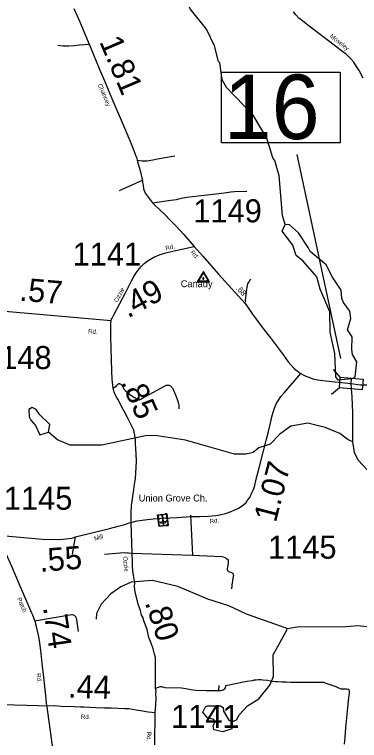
# Model space of a CAD drawing. Extents: x 2093524 to 2270757, y 289120 to 570408.
# Drawn here: x 2201272 to 2208762, y 409015 to 424769 of the extents above; entities that cross this region are included whole.
import ezdxf

# ---------------------------------------------------------------- set-up
doc = ezdxf.new("R2010")
doc.units = 0
for name, color, linetype in [('Exist Cultural Cemetery CELL', 7, 'Continuous'), ('Exist Cultural Church with Cemetery Label', 7, 'Continuous'), ('Exist Hydrographic Creek Single Shore', 7, 'Continuous'), ('Exist Hydrographic Lake Shore', 7, 'Continuous'), ('Exist Hydrographic Misc Water Feature', 7, 'Continuous'), ('Exist Hydrographic Pond Under 1500 Sq Ft', 7, 'Continuous'), ('Exist Road Non-System Type 51', 7, 'Continuous'), ('Exist Road Secondary Mileage Hundredths English Label', 7, 'Continuous'), ('Exist Road Secondary Structure Standard Bridge CELL', 7, 'Continuous'), ('Exist Road Secondary Structure Standard Bridge Number Label', 7, 'Continuous'), ('Exist Road Secondary Type 20 Attributed', 7, 'Continuous'), ('Exist Road Secondary Type 51 Attributed', 7, 'Continuous'), ('Exist Road Secondary Type 51 Label', 7, 'Continuous'), ('Exist Road Secondary Type 51 Number Label', 7, 'Continuous'), ('Exist Survey Geodetic Marker CELL', 7, 'Continuous'), ('Exist Survey Geodetic Marker Label', 7, 'Continuous')]:
    doc.layers.add(name, color=color, linetype=linetype)

msp = doc.modelspace()

# ---------------------------------------------------------------- linework, layer by layer
at = {"layer": 'Exist Cultural Cemetery CELL'}
for points in [[(2204608, 413683), (2204410, 413659), (2204379, 413911), (2204576, 413936)], [(2204412, 413915), (2204413, 413904), (2204391, 413901), (2204396, 413861), (2204385, 413860), (2204379, 413911)], [(2204521, 413917), (2204437, 413907), (2204435, 413918), (2204519, 413929)], [(2204496, 413699), (2204515, 413701), (2204490, 413902), (2204471, 413900)], [(2204544, 413932), (2204545, 413920), (2204567, 413923), (2204572, 413883), (2204583, 413884), (2204577, 413936)], [(2204585, 413866), (2204591, 413823), (2204579, 413822), (2204574, 413865)], [(2204399, 413841), (2204404, 413798), (2204393, 413797), (2204388, 413840)], [(2204407, 413775), (2204413, 413733), (2204401, 413731), (2204396, 413774)], [(2204405, 413702), (2204416, 413703), (2204420, 413671), (2204460, 413676), (2204462, 413665), (2204410, 413659)], [(2204559, 413746), (2204557, 413764), (2204440, 413750), (2204442, 413731)], [(2204603, 413726), (2204591, 413725), (2204595, 413693), (2204555, 413688), (2204556, 413677), (2204608, 413683)], [(2204593, 413800), (2204599, 413757), (2204588, 413755), (2204582, 413798)], [(2204534, 413674), (2204483, 413668), (2204482, 413679), (2204533, 413685)]]:
    msp.add_lwpolyline(points, close=True, dxfattribs=at)
at = {"layer": 'Exist Hydrographic Creek Single Shore'}
for points in [[(2207150, 420212), (2207091, 420410), (2207018, 421267), (2206925, 421600), (2206882, 421657), (2206747, 422089), (2206451, 422587), (2205872, 423182), (2205780, 423348), (2205727, 423723), (2205702, 423750), (2205616, 424090), (2205440, 424454), (2205086, 424894), (2204985, 425119), (2204950, 425267), (2204972, 425752), (2205157, 426752), (2205441, 427688), (2205614, 428072), (2205754, 428197), (2206086, 428423), (2206734, 428728)], [(2208583, 416760), (2208591, 416863)], [(2208617, 415498), (2208621, 416122), (2208603, 416471), (2208586, 416645), (2208583, 416760)], [(2208617, 415498), (2208517, 415540), (2208332, 415678), (2208015, 415809), (2207639, 415898), (2207272, 415837), (2207033, 415661), (2206825, 415442), (2206577, 415365), (2206452, 415266), (2206295, 415230), (2206052, 415228), (2204985, 415531), (2204325, 415633), (2204118, 415624), (2203169, 415427), (2202477, 415421), (2202202, 415538), (2202009, 415702)], [(2211367, 411635), (2211342, 411718), (2211107, 411890), (2210856, 412148), (2210628, 412556), (2210365, 413220), (2209617, 414130), (2209097, 414685), (2209047, 414768), (2208736, 415099), (2208651, 415265), (2208617, 415498)], [(2207195, 411446), (2206310, 411759), (2205926, 411937), (2205467, 412078), (2204815, 412356), (2204265, 412485), (2203806, 412449), (2203582, 412348), (2203366, 412195), (2203152, 411976), (2203053, 411768), (2203046, 411650)], [(2207195, 411446), (2207453, 411490), (2208386, 411482), (2208736, 411508), (2209528, 411413), (2210394, 411452), (2210752, 411487), (2211134, 411617), (2211367, 411635)]]:
    msp.add_lwpolyline(points, dxfattribs=at)
at = {"layer": 'Exist Hydrographic Lake Shore'}
for points in [[(2208591, 416863), (2208299, 416836), (2208249, 416903), (2208228, 417412), (2208126, 417876), (2208122, 418316), (2207911, 418809), (2207834, 419073), (2207539, 419420), (2207389, 419538), (2207312, 419762), (2207085, 420068), (2207150, 420212)], [(2208591, 416863), (2208665, 416905), (2208705, 417232), (2208611, 417388), (2208594, 417503), (2208601, 417772), (2208500, 417928), (2208573, 418169), (2208555, 418330), (2208413, 418520), (2208379, 418609), (2208368, 418787), (2208176, 419066), (2208041, 419334), (2207689, 419624), (2207645, 419713), (2207436, 420029), (2207243, 420203), (2207150, 420212)]]:
    msp.add_lwpolyline(points, dxfattribs=at)
at = {"layer": 'Exist Hydrographic Misc Water Feature'}
for points in [[(2206814, 410217), (2206894, 410403), (2206890, 410872), (2207187, 411407), (2207195, 411446)], [(2205987, 409420), (2206094, 409464), (2206160, 409581), (2206334, 409764), (2206574, 409917), (2206814, 410217)]]:
    msp.add_lwpolyline(points, dxfattribs=at)
at = {"layer": 'Exist Hydrographic Pond Under 1500 Sq Ft'}
for points in [[(2202009, 415702), (2202041, 415869), (2201823, 416083), (2201739, 416200), (2201655, 416241), (2201581, 416199), (2201590, 416039), (2201624, 415966), (2201725, 415849), (2201819, 415650), (2202009, 415702)], [(2205987, 409420), (2205987, 409270), (2205797, 409204), (2205597, 409245), (2205588, 409333), (2205620, 409411), (2205603, 409467), (2205460, 409510), (2205361, 409626), (2205418, 409743), (2205459, 409769), (2205743, 409770), (2205800, 409729), (2205809, 409654), (2205928, 409454), (2205987, 409420)]]:
    msp.add_lwpolyline(points, dxfattribs=at)
at = {"layer": 'Exist Road Non-System Type 51'}
for p, q in [((2203552, 420953), (2204048, 421173)), ((2205092, 413901), (2205138, 413034)), ((2202533, 413056), (2202598, 413434)), ((2203814, 413077), (2205138, 413034)), ((2205707, 410210), (2205700, 410098)), ((2201965, 409797), (2202091, 408900))]:
    msp.add_line(p, q, dxfattribs=at)
for points in [[(2202210, 424101), (2202330, 424092), (2202450, 424089), (2202564, 424097), (2202684, 424114), (2202892, 424124)], [(2203933, 421608), (2204045, 421597), (2204099, 421595), (2204151, 421595), (2204275, 421612), (2204380, 421635), (2204754, 421702)], [(2204271, 420684), (2204667, 420741), (2204734, 420750), (2204792, 420758), (2204838, 420768), (2204930, 420791), (2205016, 420804), (2205136, 420822), (2205829, 420901), (2205967, 420918), (2206051, 420929), (2206313, 420939)], [(2206283, 418499), (2206308, 418751), (2206329, 418892), (2206340, 418924), (2206352, 418948), (2206382, 418996), (2206404, 419028)], [(2203417, 416660), (2203457, 416687), (2203467, 416695), (2203491, 416715), (2203501, 416729), (2203509, 416737), (2203519, 416747), (2203525, 416753), (2203533, 416757), (2203539, 416759), (2203550, 416759), (2203561, 416755), (2203567, 416751), (2203577, 416748), (2203593, 416731), (2203607, 416714), (2203621, 416686), (2203635, 416662), (2203647, 416640), (2203665, 416618), (2203681, 416602), (2203716, 416573), (2203770, 416531), (2203838, 416483), (2203864, 416466), (2203903, 416442), (2203943, 416416), (2203953, 416414), (2203961, 416412), (2203973, 416410), (2203985, 416410), (2203997, 416412), (2204003, 416415), (2204017, 416423), (2204033, 416433), (2204526, 416706), (2204554, 416720), (2204566, 416724), (2204598, 416728), (2204616, 416724), (2204632, 416725), (2204644, 416719), (2204657, 416713), (2204665, 416707), (2204672, 416701), (2204683, 416689), (2204691, 416677), (2204707, 416653), (2204719, 416629), (2204768, 416518), (2204792, 416458), (2204810, 416400), (2204825, 416350), (2204837, 416292), (2204841, 416260), (2204842, 416212)], [(2203224, 413061), (2203650, 413091), (2203724, 413090), (2203750, 413088), (2203814, 413077)], [(2205138, 413034), (2205770, 413004), (2205804, 412998), (2205822, 412994), (2205846, 412985), (2205862, 412973), (2205884, 412959), (2205894, 412947), (2205908, 412927), (2205912, 412915), (2205914, 412899), (2205912, 412885), (2205908, 412857), (2205895, 412783), (2205891, 412741), (2205892, 412715), (2205896, 412705), (2205904, 412693), (2205916, 412689), (2205936, 412678), (2205972, 412666), (2205984, 412660), (2205998, 412652), (2206008, 412648), (2206016, 412634), (2206020, 412620), (2206024, 412592), (2206021, 412572), (2206015, 412538), (2206003, 412486), (2205999, 412432), (2205992, 412390), (2205990, 412370), (2205986, 412304)], [(2201707, 411612), (2202476, 411744), (2202513, 411748), (2202526, 411748), (2202544, 411744), (2202564, 411732), (2202578, 411723), (2202588, 411717), (2202596, 411707), (2202606, 411691), (2202612, 411679), (2202620, 411635), (2202652, 411379)], [(2205700, 410098), (2205752, 410102), (2205795, 410113), (2205812, 410117), (2205826, 410127), (2205837, 410137), (2205851, 410157), (2205861, 410211), (2206318, 410305), (2206440, 410320), (2206482, 410328), (2206522, 410328), (2206570, 410335), (2206618, 410335), (2206666, 410332), (2206762, 410322), (2206832, 410310), (2206876, 410303), (2206940, 410297), (2207000, 410292), (2207074, 410286), (2207170, 410287), (2207266, 410282), (2207754, 410283), (2207820, 410283), (2207931, 410280), (2207952, 410282), (2207971, 410281), (2207989, 410277), (2208018, 410267), (2208032, 410261), (2208050, 410253), (2208141, 410226), (2208246, 410188), (2208290, 410162), (2208358, 410136), (2208482, 410135), (2208512, 410131), (2208524, 410126), (2208530, 410120), (2208534, 410114), (2208539, 410088), (2208537, 410038), (2208527, 409950), (2208496, 409650), (2208460, 409286), (2208442, 409079), (2208428, 408933)], [(2204340, 410153), (2204432, 410185), (2204442, 410190), (2204460, 410188), (2204534, 410162), (2204900, 410159), (2204994, 410141), (2205098, 410122), (2205206, 410107), (2205434, 410098), (2205592, 410097), (2205700, 410098)]]:
    msp.add_lwpolyline(points, dxfattribs=at)
at = {"layer": 'Exist Road Secondary Structure Standard Bridge CELL'}
for p, q in [((2208346, 416896), (2208200, 417069)), ((2208326, 416671), (2208153, 416525))]:
    msp.add_line(p, q, dxfattribs=at)
msp.add_lwpolyline([(2208820, 416627), (2208326, 416670), (2208346, 416900), (2208840, 416858)], close=True, dxfattribs=at)
at = {"layer": 'Exist Road Secondary Structure Standard Bridge Number Label'}
msp.add_line((2208354, 417305), (2207406, 421731), dxfattribs=at)
msp.add_lwpolyline([(2205765, 423516), (2208341, 423516), (2208341, 421986), (2205765, 421986)], close=True, dxfattribs=at)
at = {"layer": 'Exist Road Secondary Type 20 Attributed'}
msp.add_line((2200356, 418389), (2203373, 418131), dxfattribs=at)
at = {"layer": 'Exist Road Secondary Type 51 Attributed'}
for points in [[(2202563, 424903), (2202693, 424610), (2202815, 424315), (2202892, 424124), (2202914, 424074), (2203111, 423599), (2203245, 423282), (2203388, 422948), (2203611, 422425), (2203778, 422033), (2203849, 421853), (2203902, 421720), (2203920, 421664), (2203933, 421608), (2203955, 421526), (2203998, 421386), (2204021, 421291), (2204037, 421227), (2204048, 421173), (2204054, 421125), (2204063, 421067), (2204075, 420987), (2204081, 420969), (2204083, 420959), (2204093, 420933), (2204110, 420895), (2204136, 420855), (2204202, 420772), (2204271, 420684), (2204325, 420625), (2204408, 420550), (2204551, 420418), (2204637, 420317), (2204772, 420180), (2204950, 419994), (2205175, 419735)], [(2208843, 423387), (2208756, 423555), (2208697, 423644), (2208637, 423734), (2208574, 423807), (2208514, 423867), (2208463, 423914), (2208407, 423950), (2208244, 424079), (2207643, 424537), (2207525, 424634), (2207448, 424693), (2207382, 424761), (2207330, 424826)], [(2203373, 418131), (2203381, 418156), (2203389, 418179), (2203404, 418210), (2203418, 418240), (2203695, 418759), (2203809, 418988), (2203862, 419082), (2203912, 419163), (2203975, 419249), (2204029, 419307), (2204088, 419368), (2204150, 419418), (2204223, 419459), (2204297, 419503), (2204437, 419560), (2204589, 419605), (2204802, 419655), (2205175, 419735)], [(2205175, 419735), (2205361, 419527), (2205701, 419135), (2205991, 418815), (2206283, 418499), (2206318, 418448), (2206440, 418265), (2206666, 417964), (2206829, 417755), (2207115, 417374), (2207213, 417235), (2207269, 417168), (2207345, 417084), (2207406, 417036), (2207442, 417008), (2207489, 416980)], [(2203807, 413748), (2203808, 413996), (2203811, 414070), (2203813, 414122), (2203826, 414192), (2203843, 414320), (2203864, 414458), (2203878, 414574), (2203899, 414694), (2203906, 414824), (2203913, 414944), (2203918, 415069), (2203915, 415234), (2203902, 415452), (2203897, 415532), (2203888, 415582), (2203882, 415638), (2203878, 415670), (2203862, 415746), (2203833, 415804), (2203804, 415863), (2203727, 416027), (2203663, 416146), (2203602, 416248), (2203565, 416330), (2203513, 416423), (2203478, 416483), (2203460, 416525), (2203438, 416576), (2203428, 416606), (2203417, 416660), (2203407, 416728), (2203392, 416858), (2203385, 417032), (2203379, 417284), (2203366, 417777), (2203361, 417931), (2203362, 417995), (2203364, 418040), (2203364, 418080), (2203373, 418131)], [(2208583, 416760), (2208778, 416736), (2208896, 416733), (2208971, 416731), (2209076, 416736), (2209162, 416745), (2209330, 416766), (2209495, 416825), (2209613, 416902), (2209755, 416984), (2209884, 417061), (2211005, 417750)], [(2203807, 413748), (2203934, 413779), (2204100, 413804), (2204283, 413822), (2204495, 413838), (2204799, 413856), (2205104, 413873), (2205305, 413876), (2205482, 413885), (2205645, 413896), (2205731, 413909), (2205852, 413941), (2205975, 413986), (2206040, 414014), (2206135, 414055), (2206216, 414107), (2206300, 414177), (2206328, 414229), (2206378, 414289), (2206418, 414376), (2206459, 414460), (2206491, 414551), (2206520, 414684), (2206584, 414935), (2206743, 415554), (2206785, 415720), (2206831, 415900), (2206862, 416035), (2206889, 416143), (2206915, 416223), (2206946, 416297), (2206962, 416333), (2206996, 416389), (2207055, 416477), (2207134, 416568), (2207489, 416980)], [(2207489, 416980), (2207540, 416953), (2207596, 416923), (2207662, 416900), (2207752, 416863), (2207855, 416839), (2207969, 416825), (2208372, 416782), (2208583, 416760)], [(2200919, 413461), (2201066, 413454), (2201960, 413378), (2202074, 413382), (2202254, 413380), (2202450, 413395), (2202514, 413405), (2202598, 413434), (2203337, 413618), (2203520, 413666), (2203664, 413702), (2203760, 413735), (2203807, 413748)], [(2204328, 409617), (2204339, 409793), (2204346, 409925), (2204340, 410036), (2204345, 410087), (2204336, 410138), (2204336, 410334), (2204336, 410432), (2204336, 410516), (2204331, 410633), (2204331, 410712), (2204331, 410815), (2204312, 410889), (2204284, 411001), (2204238, 411127), (2204186, 411253), (2204152, 411425), (2204116, 411517), (2204083, 411614), (2204058, 411688), (2204028, 411736), (2204006, 411838), (2203967, 411952), (2203893, 412232), (2203879, 412353), (2203881, 412435), (2203867, 412519), (2203854, 412605), (2203844, 412694), (2203837, 412792), (2203834, 412900), (2203827, 413074), (2203807, 413748)], [(2201976, 409761), (2201951, 409988), (2201905, 410389), (2201871, 410685), (2201848, 410902), (2201820, 411141), (2201800, 411261), (2201750, 411492), (2201717, 411594), (2201669, 411734), (2201648, 411779), (2201542, 412028), (2201372, 412416), (2201212, 412789), (2201091, 413068), (2200919, 413461)], [(2201976, 409761), (2201792, 409770), (2201536, 409776), (2201272, 409783), (2200887, 409798), (2200614, 409805), (2200356, 409813), (2200151, 409823), (2199832, 409833), (2199539, 409845), (2199219, 409854), (2198939, 409863), (2198761, 409868), (2198658, 409872), (2198557, 409877), (2198480, 409882), (2198374, 409892)], [(2204328, 409617), (2204177, 409633), (2204051, 409653), (2203915, 409673), (2203757, 409700), (2203664, 409704), (2203371, 409714), (2203228, 409718), (2203041, 409726), (2202774, 409735), (2202707, 409738), (2202565, 409742), (2202284, 409756), (2202134, 409765), (2201976, 409761)], [(2204317, 408920), (2204321, 409180), (2204324, 409366), (2204324, 409483), (2204328, 409617)]]:
    msp.add_lwpolyline(points, dxfattribs=at)
at = {"layer": 'Exist Survey Geodetic Marker CELL'}
for points in [[(2205508, 418969), (2205374, 419195), (2205241, 418969)], [(2205482, 418981), (2205267, 418981), (2205374, 419164)], [(2205386, 419028), (2205386, 419056), (2205362, 419056), (2205362, 419028)]]:
    msp.add_lwpolyline(points, close=True, dxfattribs=at)

# ---------------------------------------------------------------- texts
at = {"layer": 'Exist Cultural Church with Cemetery Label'}
msp.add_text('Union Grove Ch.', height=150, dxfattribs=at).set_placement((2203969, 414201))
at = {"layer": 'Exist Road Secondary Mileage Hundredths English Label'}
for s, height, rotation, p in [('1.81', 500, 292.9593, (2203108, 424181)), ('.57', 500, 355.1181, (2201366, 418562)), ('.49', 500, 28.8254, (2203733, 418171)), ('.68', 125, 312.7157, (2206072, 418820)), ('.85', 500, 294.0147, (2203572, 416789)), ('1.07', 500, 75.5978, (2206945, 413728)), ('.55', 500, 4.5124, (2201827, 412672)), ('.80', 500, 288.2877, (2204099, 412008)), ('.74', 500, 278.3032, (2201890, 411903)), ('.44', 500, 358.2325, (2202428, 409946))]:
    msp.add_text(s, height=height, rotation=rotation, dxfattribs=at).set_placement(p)
at = {"layer": 'Exist Road Secondary Structure Standard Bridge Number Label'}
msp.add_text('16', height=1400, dxfattribs=at).set_placement((2205815, 422066))
at = {"layer": 'Exist Road Secondary Type 51 Label'}
for s, rotation, p in [('Moseley', 321.6266, (2208110, 424283)), ('Chancey', 292.931, (2203079, 423246)), ('Rd.', 13.061, (2204562, 419650)), ('Rd.', 311.0154, (2205084, 419602)), ('Ozzie', 61.9934, (2203508, 418514)), ('Rd.', 355.1181, (2202867, 417850)), ('Rd.', 5.2421, (2205514, 413725)), ('Mill', 15.6848, (2203016, 413350)), ('Ozzie', 274.9407, (2203628, 413007)), ('Patch', 293.1192, (2201325, 412093)), ('Rd.', 275.9965, (2201749, 410470)), ('Rd.', 358.2791, (2202713, 409485)), ('Rd.', 269.018, (2204147, 409204))]:
    msp.add_text(s, height=95, rotation=rotation, dxfattribs=at).set_placement(p)
at = {"layer": 'Exist Road Secondary Type 51 Number Label'}
for s, p in [('1149', (2205154, 420259)), ('1141', (2202532, 419320)), ('1148', (2200590, 417075)), ('1145', (2201040, 414022)), ('1145', (2206777, 412960)), ('1141', (2204672, 409288))]:
    msp.add_text(s, height=500, dxfattribs=at).set_placement(p)
at = {"layer": 'Exist Survey Geodetic Marker Label'}
msp.add_text('Canady', height=150, dxfattribs=at).set_placement((2204881, 418852))

doc.saveas('drawing.dxf')
